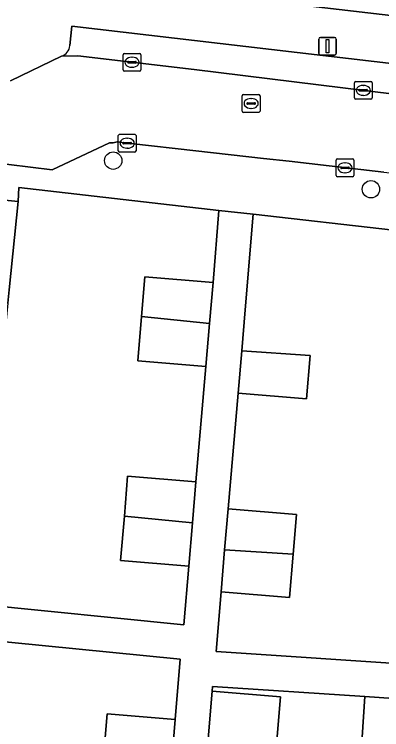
# Model space of a CAD drawing. Extents: x 162250 to 162661, y 380743 to 381606.
# Drawn here: x 162339.15 to 162359.86, y 380864.99 to 380905.29 of the extents above; entities that cross this region are included whole.
import ezdxf

# ---------------------------------------------------------------- set-up
doc = ezdxf.new("R2010")
doc.units = 0
for name, color, linetype in [('IMGEO_Boom', 7, 'Continuous'), ('IMGEO_Erf', 7, 'Continuous'), ('IMGEO_Kolk', 7, 'Continuous'), ('IMGEO_Lichtmast', 7, 'Continuous'), ('IMGEO_Pand', 7, 'Continuous'), ('IMGEO_Parkeervlak_open', 7, 'Continuous'), ('IMGEO_Rijbaan_lokaal_open', 7, 'Continuous'), ('IMGEO_Rioolput', 7, 'Continuous'), ('IMGEO_Voetpad_open', 7, 'Continuous')]:
    doc.layers.add(name, color=color, linetype=linetype)

msp = doc.modelspace()

# ---------------------------------------------------------------- linework, layer by layer
at = {"layer": 'IMGEO_Boom'}
for centre in [(162344.724, 380897.046), (162359.256, 380895.435)]:
    msp.add_circle(centre, 0.489, dxfattribs=at)
at = {"layer": 'IMGEO_Erf'}
for points in [[(162359.955, 380909.304), (162354.393, 380909.948), (162348.831, 380910.593), (162343.269, 380911.238), (162337.707, 380911.883), (162332.144, 380912.528), (162326.582, 380913.172), (162321.02, 380913.817), (162315.458, 380914.462), (162309.896, 380915.106), (162304.215, 380915.765), (162303.756, 380911.805), (162387.38, 380902.085), (162387.886, 380906.066), (162382.204, 380906.725), (162376.642, 380907.369), (162371.079, 380908.014), (162365.517, 380908.659)], [(162349.956, 380885.449), (162346.117, 380885.769), (162346.325, 380888.261), (162346.512, 380890.503), (162350.351, 380890.183), (162350.689, 380894.244), (162339.398, 380895.532), (162339.361, 380894.746), (162338.865, 380889.771), (162338.79, 380889.014), (162338.23, 380883.402), (162337.67, 380877.791), (162337.099, 380872.063), (162348.708, 380870.908), (162348.984, 380874.212), (162345.145, 380874.532), (162345.353, 380877.023), (162345.54, 380879.266), (162349.379, 380878.946)], [(162363.191, 380885.357), (162360.614, 380885.529), (162360.771, 380887.875), (162363.348, 380887.703), (162363.588, 380891.303), (162363.777, 380892.751), (162360.529, 380893.122), (162352.616, 380894.024), (162352.167, 380888.645), (162351.974, 380886.335), (162355.834, 380886.075), (162355.631, 380883.635), (162351.776, 380883.956), (162351.198, 380877.442), (162355.053, 380877.12), (162354.865, 380874.872), (162354.662, 380872.432), (162350.807, 380872.753), (162350.528, 380869.4), (162362.072, 380868.628), (162362.455, 380874.36), (162362.83, 380879.968)]]:
    msp.add_lwpolyline(points, close=True, dxfattribs=at)
for points in [[(162344.195, 380863.647), (162344.382, 380865.892), (162348.221, 380865.572), (162348.503, 380868.957), (162336.901, 380870.115)], [(162358.525, 380861.128), (162358.908, 380866.856), (162350.321, 380867.431), (162350.298, 380867.159), (162354.152, 380866.837), (162353.891, 380863.701)]]:
    msp.add_lwpolyline(points, dxfattribs=at)
at = {"layer": 'IMGEO_Kolk'}
for p, q in [((162345.284, 380902.163), (162345.284, 380903.015)), ((162345.359, 380903.089), (162346.211, 380903.089)), ((162346.285, 380903.015), (162346.285, 380902.163)), ((162345.543, 380902.583), (162345.543, 380902.595)), ((162345.981, 380902.546), (162345.583, 380902.546)), ((162345.586, 380902.632), (162345.984, 380902.632)), ((162345.772, 380902.869), (162345.797, 380902.869)), ((162346.027, 380902.595), (162346.027, 380902.583)), ((162346.211, 380902.089), (162345.359, 380902.089)), ((162345.795, 380902.309), (162345.77, 380902.309)), ((162358.319, 380900.579), (162358.319, 380901.431)), ((162358.394, 380901.505), (162359.246, 380901.505)), ((162358.807, 380901.285), (162358.832, 380901.285)), ((162359.32, 380901.431), (162359.32, 380900.579)), ((162358.578, 380900.999), (162358.578, 380901.011)), ((162359.016, 380900.962), (162358.618, 380900.962)), ((162358.621, 380901.048), (162359.019, 380901.048)), ((162359.062, 380901.011), (162359.062, 380900.999)), ((162359.246, 380900.505), (162358.394, 380900.505)), ((162358.83, 380900.725), (162358.805, 380900.725)), ((162345.011, 380897.603), (162345.011, 380898.455)), ((162345.086, 380898.529), (162345.938, 380898.529)), ((162346.012, 380898.455), (162346.012, 380897.603)), ((162345.27, 380898.023), (162345.27, 380898.035)), ((162345.313, 380898.072), (162345.711, 380898.072)), ((162345.499, 380898.309), (162345.524, 380898.309)), ((162345.754, 380898.035), (162345.754, 380898.023)), ((162345.708, 380897.986), (162345.31, 380897.986)), ((162345.522, 380897.749), (162345.497, 380897.749)), ((162345.938, 380897.529), (162345.086, 380897.529)), ((162357.291, 380896.217), (162357.291, 380897.069)), ((162357.366, 380897.143), (162358.218, 380897.143)), ((162357.779, 380896.923), (162357.804, 380896.923)), ((162358.292, 380897.069), (162358.292, 380896.217)), ((162357.55, 380896.637), (162357.55, 380896.649)), ((162357.988, 380896.6), (162357.59, 380896.6)), ((162357.593, 380896.686), (162357.991, 380896.686)), ((162358.034, 380896.649), (162358.034, 380896.637)), ((162358.218, 380896.143), (162357.366, 380896.143)), ((162357.802, 380896.363), (162357.777, 380896.363))]:
    msp.add_line(p, q, dxfattribs=at)
for points in [[(162345.284, 380902.163), (162345.284, 380903.015)], [(162345.359, 380903.089), (162346.211, 380903.089)], [(162346.285, 380903.015), (162346.285, 380902.163)], [(162346.211, 380902.089), (162345.359, 380902.089)], [(162358.319, 380900.579), (162358.319, 380901.431)], [(162358.394, 380901.505), (162359.246, 380901.505)], [(162359.32, 380901.431), (162359.32, 380900.579)], [(162359.246, 380900.505), (162358.394, 380900.505)], [(162345.011, 380897.603), (162345.011, 380898.455)], [(162345.086, 380898.529), (162345.938, 380898.529)], [(162346.012, 380898.455), (162346.012, 380897.603)], [(162345.938, 380897.529), (162345.086, 380897.529)], [(162357.291, 380896.217), (162357.291, 380897.069)], [(162357.366, 380897.143), (162358.218, 380897.143)], [(162358.292, 380897.069), (162358.292, 380896.217)], [(162358.218, 380896.143), (162357.366, 380896.143)]]:
    msp.add_lwpolyline(points, dxfattribs=at)
for centre, radius, start, end in [((162345.361, 380903.013), 0.0765, 91.552, 178.448), ((162345.361, 380903.013), 0.0765, 91.552, 178.448), ((162346.209, 380903.013), 0.0765, 1.552, 88.448), ((162346.209, 380903.013), 0.0765, 1.552, 88.448), ((162345.583, 380902.592), 0.0403, 85.8775, 175.7526), ((162345.58, 380902.582), 0.0366, 178.938, 274.7102), ((162345.984, 380902.589), 0.043, 264.8664, 352.4533), ((162345.988, 380902.594), 0.0386, 1.7309, 96.639), ((162345.361, 380902.165), 0.0765, 181.552, 268.448), ((162345.361, 380902.165), 0.0765, 181.552, 268.448), ((162346.209, 380902.165), 0.0765, 271.552, 358.448), ((162346.209, 380902.165), 0.0765, 271.552, 358.448), ((162358.396, 380901.429), 0.0765, 91.552, 178.448), ((162358.396, 380901.429), 0.0765, 91.552, 178.448), ((162359.244, 380901.429), 0.0765, 1.552, 88.448), ((162359.244, 380901.429), 0.0765, 1.552, 88.448), ((162358.618, 380901.008), 0.0403, 85.8775, 175.7526), ((162358.615, 380900.998), 0.0366, 178.938, 274.7102), ((162359.019, 380901.005), 0.043, 264.8664, 352.4533), ((162359.023, 380901.01), 0.0386, 1.7309, 96.639), ((162358.396, 380900.581), 0.0765, 181.552, 268.448), ((162358.396, 380900.581), 0.0765, 181.552, 268.448), ((162359.244, 380900.581), 0.0765, 271.552, 358.448), ((162359.244, 380900.581), 0.0765, 271.552, 358.448), ((162345.088, 380898.453), 0.0765, 91.552, 178.448), ((162345.088, 380898.453), 0.0765, 91.552, 178.448), ((162345.936, 380898.453), 0.0765, 1.552, 88.448), ((162345.936, 380898.453), 0.0765, 1.552, 88.448), ((162345.31, 380898.032), 0.0403, 85.8775, 175.7526), ((162345.715, 380898.034), 0.0386, 1.7309, 96.639), ((162345.307, 380898.022), 0.0366, 178.938, 274.7102), ((162345.711, 380898.029), 0.043, 264.8664, 352.4533), ((162345.088, 380897.605), 0.0765, 181.552, 268.448), ((162345.088, 380897.605), 0.0765, 181.552, 268.448), ((162345.936, 380897.605), 0.0765, 271.552, 358.448), ((162345.936, 380897.605), 0.0765, 271.552, 358.448), ((162357.368, 380897.067), 0.0765, 91.552, 178.448), ((162357.368, 380897.067), 0.0765, 91.552, 178.448), ((162358.216, 380897.067), 0.0765, 1.552, 88.448), ((162358.216, 380897.067), 0.0765, 1.552, 88.448), ((162357.59, 380896.646), 0.0403, 85.8775, 175.7526), ((162357.587, 380896.636), 0.0366, 178.938, 274.7102), ((162357.991, 380896.643), 0.043, 264.8664, 352.4533), ((162357.995, 380896.648), 0.0386, 1.7309, 96.639), ((162357.368, 380896.219), 0.0765, 181.552, 268.448), ((162357.368, 380896.219), 0.0765, 181.552, 268.448), ((162358.216, 380896.219), 0.0765, 271.552, 358.448), ((162358.216, 380896.219), 0.0765, 271.552, 358.448)]:
    msp.add_arc(centre, radius, start, end, dxfattribs=at)
for centre, major_axis, ratio, start_param, end_param in [((162345.771, 380902.589), (-0.387, 0.002), 0.722429, 4.712389, 7.853982), ((162345.796, 380902.589), (-0.39, 0.002), 0.717154, 1.570796, 4.712389), ((162358.806, 380901.005), (-0.387, 0.002), 0.722429, 4.712389, 7.853982), ((162358.831, 380901.005), (-0.39, 0.002), 0.717154, 1.570796, 4.712389), ((162345.498, 380898.029), (-0.387, 0.002), 0.722429, 4.712389, 7.853982), ((162345.523, 380898.029), (-0.39, 0.002), 0.717154, 1.570796, 4.712389), ((162357.778, 380896.643), (-0.387, 0.002), 0.722429, 4.712389, 7.853982), ((162357.803, 380896.643), (-0.39, 0.002), 0.717154, 1.570796, 4.712389)]:
    msp.add_ellipse(centre, major_axis=major_axis, ratio=ratio, start_param=start_param, end_param=end_param, dxfattribs=at)
at = {"layer": 'IMGEO_Lichtmast'}
for p, q in [((162356.309, 380903.089), (162356.309, 380903.889)), ((162356.309, 380903.889), (162356.309, 380903.089)), ((162356.409, 380903.989), (162357.199, 380903.989)), ((162357.199, 380903.989), (162356.409, 380903.989)), ((162357.299, 380903.889), (162357.299, 380903.089)), ((162357.299, 380903.089), (162357.299, 380903.889)), ((162357.199, 380902.989), (162356.409, 380902.989)), ((162356.409, 380902.989), (162357.199, 380902.989))]:
    msp.add_line(p, q, dxfattribs=at)
msp.add_lwpolyline([(162356.729, 380903.864), (162356.879, 380903.864), (162356.879, 380903.114), (162356.729, 380903.114), (162356.729, 380903.864)], dxfattribs=at)
for centre, start, end in [((162356.409, 380903.889), 90, 180), ((162356.409, 380903.889), 90, 180), ((162357.199, 380903.889), 0, 90), ((162357.199, 380903.889), 360, 90), ((162356.409, 380903.089), 180, 270), ((162356.409, 380903.089), 180, 270), ((162357.199, 380903.089), 270, 0), ((162357.199, 380903.089), 270, 0)]:
    msp.add_arc(centre, 0.1, start, end, dxfattribs=at)
at = {"layer": 'IMGEO_Pand'}
for points in [[(162338.79, 380889.014), (162338.865, 380889.771), (162339.361, 380894.746), (162332.054, 380895.474), (162331.483, 380889.744)], [(162350.159, 380887.878), (162350.351, 380890.183), (162346.512, 380890.503), (162346.325, 380888.261)], [(162350.159, 380887.878), (162346.325, 380888.261), (162346.117, 380885.769), (162349.956, 380885.449)], [(162355.834, 380886.075), (162351.974, 380886.335), (162351.776, 380883.956), (162355.631, 380883.635)], [(162345.353, 380877.023), (162349.187, 380876.64), (162349.379, 380878.946), (162345.54, 380879.266)], [(162354.865, 380874.872), (162355.053, 380877.12), (162351.198, 380877.442), (162351.005, 380875.132)], [(162345.353, 380877.023), (162345.145, 380874.532), (162348.984, 380874.212), (162349.187, 380876.64)], [(162354.865, 380874.872), (162351.005, 380875.132), (162350.807, 380872.753), (162354.662, 380872.432)], [(162353.891, 380863.701), (162354.152, 380866.837), (162350.298, 380867.159), (162350.036, 380864.023), (162349.843, 380861.713), (162353.704, 380861.454)], [(162369.257, 380866.155), (162364.269, 380866.488), (162361.874, 380866.658), (162358.908, 380866.856), (162358.525, 380861.128), (162361.491, 380860.93), (162368.874, 380860.433)], [(162348.029, 380863.266), (162348.221, 380865.572), (162344.382, 380865.892), (162344.195, 380863.647)]]:
    msp.add_lwpolyline(points, close=True, dxfattribs=at)
at = {"layer": 'IMGEO_Parkeervlak_open'}
for points in [[(162341.803, 380902.935), (162342.74, 380902.947), (162349.29, 380902.174), (162370.473, 380899.572), (162371.702, 380899.436), (162372.076, 380899.395), (162377.427, 380898.803), (162377.614, 380900.501), (162342.387, 380904.63)], [(162342.387, 380904.63), (162342.278, 380903.526)]]:
    msp.add_lwpolyline(points, dxfattribs=at)
msp.add_arc((162341.642, 380903.551), 0.637, 284.6664, 357.7543, dxfattribs=at)
at = {"layer": 'IMGEO_Rijbaan_lokaal_open'}
msp.add_lwpolyline([(162330.019, 380897.82), (162332.717, 380897.582), (162341.28, 380896.536), (162344.512, 380898.048), (162344.722, 380898.057), (162344.942, 380898.106), (162345.487, 380898.034), (162345.711, 380898.004), (162349.392, 380897.594), (162353.19, 380897.171), (162354.653, 380897.008), (162356.902, 380896.747), (162359.977, 380896.391), (162363.506, 380895.982), (162371.445, 380895.078), (162371.558, 380895.065), (162372.076, 380899.395), (162371.702, 380899.436), (162370.473, 380899.572), (162349.29, 380902.174), (162342.74, 380902.947), (162341.803, 380902.935), (162338.929, 380901.541)], dxfattribs=at)
at = {"layer": 'IMGEO_Rioolput'}
for p, q in [((162352, 380899.841), (162352, 380900.693)), ((162352.075, 380900.767), (162352.927, 380900.767)), ((162352.488, 380900.547), (162352.513, 380900.547)), ((162353.001, 380900.693), (162353.001, 380899.841)), ((162352.259, 380900.261), (162352.259, 380900.273)), ((162352.697, 380900.224), (162352.299, 380900.224)), ((162352.302, 380900.31), (162352.7, 380900.31)), ((162352.743, 380900.273), (162352.743, 380900.261)), ((162352.927, 380899.767), (162352.075, 380899.767)), ((162352.511, 380899.987), (162352.486, 380899.987))]:
    msp.add_line(p, q, dxfattribs=at)
for points in [[(162352, 380899.841), (162352, 380900.693)], [(162352.075, 380900.767), (162352.927, 380900.767)], [(162353.001, 380900.693), (162353.001, 380899.841)], [(162352.927, 380899.767), (162352.075, 380899.767)]]:
    msp.add_lwpolyline(points, dxfattribs=at)
for centre, radius, start, end in [((162352.077, 380900.691), 0.0765, 91.552, 178.448), ((162352.077, 380900.691), 0.0765, 91.552, 178.448), ((162352.925, 380900.691), 0.0765, 1.552, 88.448), ((162352.925, 380900.691), 0.0765, 1.552, 88.448), ((162352.299, 380900.27), 0.0403, 85.8775, 175.7526), ((162352.296, 380900.26), 0.0366, 178.938, 274.7102), ((162352.7, 380900.267), 0.043, 264.8664, 352.4533), ((162352.704, 380900.272), 0.0386, 1.7309, 96.639), ((162352.077, 380899.843), 0.0765, 181.552, 268.448), ((162352.077, 380899.843), 0.0765, 181.552, 268.448), ((162352.925, 380899.843), 0.0765, 271.552, 358.448), ((162352.925, 380899.843), 0.0765, 271.552, 358.448)]:
    msp.add_arc(centre, radius, start, end, dxfattribs=at)
for centre, major_axis, ratio, start_param, end_param in [((162352.487, 380900.267), (-0.387, 0.002), 0.722429, 4.712389, 7.853982), ((162352.512, 380900.267), (-0.39, 0.002), 0.717154, 1.570796, 4.712389)]:
    msp.add_ellipse(centre, major_axis=major_axis, ratio=ratio, start_param=start_param, end_param=end_param, dxfattribs=at)
at = {"layer": 'IMGEO_Voetpad_open'}
for points in [[(162446.741, 380900.601), (162441.119, 380900.4), (162435.376, 380900.195), (162435.233, 380904.199), (162432.846, 380904.146), (162430.939, 380904.454), (162424.628, 380905.15), (162418.77, 380905.796), (162412.864, 380906.447), (162406.649, 380907.132), (162403.615, 380907.534), (162403.427, 380905.895), (162390.97, 380907.322), (162391.079, 380908.948), (162388.264, 380909.325), (162387.886, 380906.066), (162387.38, 380902.085), (162303.756, 380911.805), (162301.694, 380912.045), (162277.054, 380914.909), (162276.814, 380911.134)], [(162342.278, 380903.526), (162342.387, 380904.63), (162377.614, 380900.501), (162377.427, 380898.803), (162385.493, 380897.823), (162385.826, 380897.783), (162385.866, 380897.778), (162385.974, 380898.769), (162390.571, 380898.331), (162391.259, 380904.226)], [(162338.929, 380901.541), (162341.803, 380902.935)], [(162359.977, 380896.391), (162356.902, 380896.747), (162354.653, 380897.008), (162353.19, 380897.171), (162349.392, 380897.594), (162345.711, 380898.004), (162345.487, 380898.034), (162344.942, 380898.106), (162344.722, 380898.057), (162344.512, 380898.048), (162341.28, 380896.536), (162332.717, 380897.582), (162330.019, 380897.82)], [(162326.122, 380896.12), (162329.014, 380895.802), (162332.054, 380895.474), (162339.361, 380894.746), (162339.398, 380895.532), (162350.689, 380894.244), (162352.616, 380894.024), (162360.529, 380893.122), (162363.777, 380892.751), (162363.588, 380891.303), (162370.925, 380890.808), (162372.396, 380890.715), (162376.294, 380890.554), (162376.355, 380891.934), (162376.358, 380891.994)], [(162362.072, 380868.628), (162350.528, 380869.4), (162350.807, 380872.753), (162351.005, 380875.132), (162351.198, 380877.442), (162351.776, 380883.956), (162351.974, 380886.335), (162352.167, 380888.645), (162352.616, 380894.024), (162350.689, 380894.244), (162350.351, 380890.183), (162350.159, 380887.878), (162349.956, 380885.449), (162349.379, 380878.946), (162349.187, 380876.64), (162348.984, 380874.212), (162348.708, 380870.908), (162337.099, 380872.063)], [(162336.901, 380870.115), (162348.503, 380868.957), (162348.221, 380865.572), (162348.029, 380863.266), (162347.826, 380860.838), (162347.256, 380854.422), (162347.064, 380852.116), (162346.861, 380849.688), (162346.291, 380843.273), (162346.099, 380840.967), (162345.896, 380838.539), (162345.326, 380832.124), (162345.134, 380829.818), (162344.931, 380827.39), (162344.362, 380820.976), (162344.17, 380818.67), (162343.967, 380816.242), (162343.398, 380809.826), (162343.206, 380807.52), (162343.003, 380805.092), (162342.689, 380801.335), (162330.215, 380803.067)], [(162350.036, 380864.023), (162350.298, 380867.159), (162350.321, 380867.431), (162358.908, 380866.856), (162361.874, 380866.658)]]:
    msp.add_lwpolyline(points, dxfattribs=at)
msp.add_arc((162341.642, 380903.551), 0.637, 284.6664, 357.7543, dxfattribs=at)

doc.saveas('drawing.dxf')
